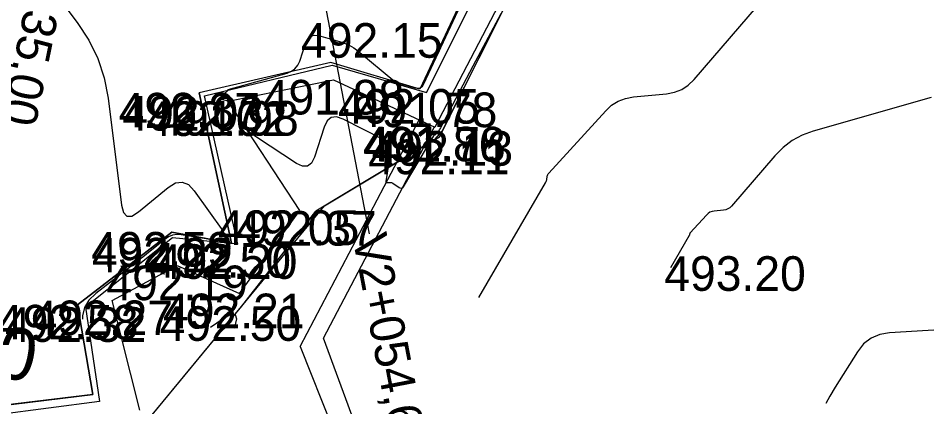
# Model space of a CAD drawing. Extents: x -636600 to -628587, y -1090963 to -1085869.
# Drawn here: x -629804.7 to -629752.2, y -1088936.8 to -1088914.3 of the extents above; entities that cross this region are included whole.
import ezdxf

# ---------------------------------------------------------------- set-up
doc = ezdxf.new("R2010")
doc.units = 0
for name, color, linetype in [('22', 7, 'Continuous'), ('60', 7, 'Continuous'), ('Ex_Major Contours', 7, 'Continuous'), ('Ex_Minor Contours', 7, 'Continuous'), ('HEKTOMETRY20', 7, 'Continuous'), ('koty_vše', 7, 'Continuous'), ('PARCELY_NÁVRH_TOKY_NÁDRŽE', 7, 'Continuous'), ('POLOMERY', 7, 'Continuous'), ('VRCHOLY', 7, 'Continuous')]:
    doc.layers.add(name, color=color, linetype=linetype)

msp = doc.modelspace()

# ---------------------------------------------------------------- linework, layer by layer
at = {"layer": '22'}
for p, q in [((-629778.153, -1088911.247), (-629781.513, -1088918.427)), ((-629780.223, -1088920.857), (-629775.803, -1088912.047)), ((-629786.676, -1088916.89), (-629794.283, -1088918.647)), ((-629781.513, -1088918.427), (-629786.676, -1088916.89)), ((-629792.413, -1088927.327), (-629794.283, -1088918.647)), ((-629780.663, -1088921.347), (-629780.223, -1088920.857)), ((-629780.663, -1088921.347), (-629787.543, -1088925.477)), ((-629791.823, -1088930.977), (-629787.543, -1088925.477)), ((-629801.323, -1088930.897), (-629795.863, -1088926.687)), ((-629795.863, -1088926.687), (-629792.413, -1088927.327)), ((-629800.433, -1088936.087), (-629801.323, -1088930.897)), ((-629796.993, -1088937.247), (-629791.823, -1088930.977)), ((-629816.253, -1088937.977), (-629800.433, -1088936.087))]:
    msp.add_line(p, q, dxfattribs=at)
at = {"layer": '60'}
for p, q in [((-629781.133, -1088918.627), (-629777.293, -1088910.967)), ((-629776.183, -1088912.037), (-629780.653, -1088920.627)), ((-629793.983, -1088918.827), (-629786.585, -1088917.04)), ((-629786.585, -1088917.04), (-629781.133, -1088918.627)), ((-629792.613, -1088919.117), (-629786.523, -1088917.897)), ((-629786.523, -1088917.897), (-629780.653, -1088920.627)), ((-629792.043, -1088927.397), (-629793.983, -1088918.827)), ((-629788.463, -1088925.437), (-629792.613, -1088919.117)), ((-629788.441, -1088933.31), (-629781.554, -1088920.208)), ((-629787.097, -1088932.827), (-629780.673, -1088920.607)), ((-629791.953, -1088930.247), (-629788.463, -1088925.437)), ((-629795.833, -1088927.027), (-629800.863, -1088931.037)), ((-629792.043, -1088927.397), (-629795.833, -1088927.027)), ((-629799.323, -1088930.647), (-629795.553, -1088928.627)), ((-629795.553, -1088928.627), (-629791.953, -1088930.247)), ((-629800.863, -1088931.037), (-629800.053, -1088936.487)), ((-629797.723, -1088936.977), (-629799.323, -1088930.647)), ((-629779.613, -1088952.957), (-629787.097, -1088932.827)), ((-629788.441, -1088933.31), (-629780.723, -1088952.747)), ((-629800.053, -1088936.487), (-629816.103, -1088938.577))]:
    msp.add_line(p, q, dxfattribs=at)
at = {"layer": 'Ex_Major Contours'}
for points in [[(-629806.551, -1088907.676), (-629801.33, -1088914.588), (-629800.667, -1088915.592), (-629800.15, -1088916.655), (-629799.778, -1088917.778), (-629799.553, -1088918.96), (-629798.779, -1088925.128), (-629798.665, -1088925.566), (-629798.462, -1088925.777), (-629798.168, -1088925.763), (-629797.785, -1088925.522), (-629796.073, -1088924.106), (-629795.658, -1088923.852), (-629795.269, -1088923.801), (-629794.907, -1088923.951), (-629794.571, -1088924.302), (-629792.919, -1088926.617), (-629792.752, -1088926.919), (-629792.755, -1088927.114), (-629792.929, -1088927.204), (-629793.274, -1088927.187), (-629795.322, -1088926.856), (-629795.582, -1088926.839), (-629795.827, -1088926.876), (-629796.058, -1088926.967), (-629796.274, -1088927.111), (-629797.111, -1088927.795), (-629797.321, -1088927.965), (-629797.532, -1088928.134), (-629797.745, -1088928.3), (-629797.958, -1088928.466), (-629800.268, -1088930.239), (-629800.658, -1088930.617), (-629800.912, -1088931.049), (-629801.031, -1088931.537), (-629801.026, -1088931.719)], [(-629778.111, -1088930.47), (-629774.256, -1088923.852), (-629774.232, -1088923.807), (-629774.213, -1088923.761), (-629774.198, -1088923.713), (-629774.187, -1088923.664), (-629774.151, -1088923.463), (-629774.139, -1088923.415), (-629774.121, -1088923.369), (-629774.096, -1088923.327), (-629774.065, -1088923.288), (-629770.773, -1088919.682), (-629770.429, -1088919.365), (-629770.047, -1088919.126), (-629769.626, -1088918.964), (-629769.167, -1088918.88), (-629767.251, -1088918.697), (-629766.793, -1088918.611), (-629766.376, -1088918.446), (-629766, -1088918.201), (-629765.665, -1088917.876), (-629759.889, -1088911.168)], [(-629793.618, -1088932.182), (-629792.891, -1088931.694), (-629792.449, -1088931.456), (-629792.192, -1088931.461), (-629792.119, -1088931.708), (-629792.231, -1088932.196), (-629792.255, -1088932.267)]]:
    msp.add_lwpolyline(points, dxfattribs=at)
at = {"layer": 'Ex_Minor Contours'}
for points in [[(-629776.832, -1088914.075), (-629778.451, -1088917.109), (-629778.646, -1088917.474), (-629778.84, -1088917.84), (-629779.033, -1088918.206), (-629779.226, -1088918.572), (-629780.332, -1088920.675), (-629780.359, -1088920.722), (-629780.387, -1088920.768), (-629780.418, -1088920.812), (-629780.452, -1088920.855), (-629780.646, -1088921.091), (-629780.652, -1088921.096), (-629780.657, -1088921.098), (-629780.66, -1088921.094), (-629780.662, -1088921.086), (-629780.667, -1088921.045), (-629780.669, -1088921.037), (-629780.671, -1088921.034), (-629780.675, -1088921.036), (-629780.68, -1088921.042), (-629782.487, -1088924.077), (-629782.534, -1088924.136), (-629782.589, -1088924.164), (-629782.65, -1088924.161), (-629782.718, -1088924.126), (-629783.076, -1088923.876), (-629783.111, -1088923.856), (-629783.148, -1088923.842), (-629783.186, -1088923.836), (-629783.227, -1088923.836), (-629783.391, -1088923.852), (-629783.426, -1088923.85), (-629783.45, -1088923.837), (-629783.462, -1088923.813), (-629783.462, -1088923.778), (-629783.227, -1088922.171), (-629783.223, -1088921.908), (-629783.292, -1088921.684), (-629783.435, -1088921.497), (-629783.652, -1088921.349), (-629785.962, -1088920.168), (-629786.334, -1088920.04), (-629786.64, -1088920.073), (-629786.88, -1088920.266), (-629787.053, -1088920.62), (-629787.612, -1088922.353), (-629787.783, -1088922.701), (-629788.013, -1088922.878), (-629788.304, -1088922.886), (-629788.656, -1088922.723), (-629790.976, -1088921.216), (-629791.192, -1088921.059), (-629791.389, -1088920.884), (-629791.566, -1088920.688), (-629791.725, -1088920.474), (-629792.541, -1088919.243), (-629792.583, -1088919.19), (-629792.633, -1088919.148), (-629792.689, -1088919.116), (-629792.754, -1088919.095), (-629793.025, -1088919.032), (-629793.078, -1088919.013), (-629793.101, -1088918.985), (-629793.095, -1088918.949), (-629793.059, -1088918.906), (-629792.622, -1088918.502), (-629792.619, -1088918.499), (-629792.617, -1088918.496), (-629792.615, -1088918.492), (-629792.614, -1088918.488), (-629792.611, -1088918.471), (-629792.61, -1088918.467), (-629792.608, -1088918.464), (-629792.605, -1088918.462), (-629792.601, -1088918.46), (-629789.196, -1088917.5), (-629788.946, -1088917.399), (-629788.741, -1088917.25), (-629788.582, -1088917.052), (-629788.469, -1088916.807), (-629788.108, -1088915.729), (-629787.995, -1088915.503), (-629787.836, -1088915.362), (-629787.63, -1088915.308), (-629787.379, -1088915.34), (-629786.16, -1088915.672), (-629785.872, -1088915.766), (-629785.6, -1088915.889), (-629785.342, -1088916.041), (-629785.1, -1088916.221), (-629782.963, -1088917.988), (-629782.956, -1088917.994), (-629782.95, -1088917.999), (-629782.944, -1088918.005), (-629782.938, -1088918.011), (-629782.915, -1088918.035), (-629782.909, -1088918.04), (-629782.903, -1088918.045), (-629782.896, -1088918.048), (-629782.888, -1088918.051), (-629781.808, -1088918.359), (-629781.638, -1088918.384), (-629781.494, -1088918.352), (-629781.375, -1088918.263), (-629781.282, -1088918.119), (-629778.751, -1088912.682)], [(-629751.959, -1088918.92), (-629758.774, -1088920.861), (-629759.408, -1088921.091), (-629759.989, -1088921.403), (-629760.517, -1088921.799), (-629760.992, -1088922.278), (-629763.502, -1088925.193), (-629763.597, -1088925.285), (-629763.704, -1088925.355), (-629763.822, -1088925.402), (-629763.952, -1088925.426), (-629764.496, -1088925.478), (-629764.626, -1088925.502), (-629764.745, -1088925.548), (-629764.854, -1088925.616), (-629764.951, -1088925.705), (-629765.885, -1088926.728), (-629765.894, -1088926.739), (-629765.901, -1088926.751), (-629765.906, -1088926.764), (-629765.91, -1088926.778), (-629765.92, -1088926.835), (-629765.923, -1088926.849), (-629765.927, -1088926.863), (-629765.933, -1088926.876), (-629765.939, -1088926.888), (-629767.033, -1088928.766)], [(-629744.773, -1088931.935), (-629754.359, -1088932.508), (-629754.928, -1088932.604), (-629755.427, -1088932.819), (-629755.856, -1088933.152), (-629756.214, -1088933.604), (-629757.508, -1088935.652), (-629757.816, -1088936.171), (-629758.04, -1088936.601)]]:
    msp.add_lwpolyline(points, dxfattribs=at)
at = {"layer": 'PARCELY_NÁVRH_TOKY_NÁDRŽE'}
for points in [[(-629763.901, -1088821.004), (-629751.823, -1088825.267), (-629757.703, -1088826.487), (-629766.913, -1088841.897), (-629759.123, -1088843.227), (-629759.483, -1088850.057), (-629770.503, -1088850.597), (-629766.403, -1088875.317), (-629773.443, -1088878.857), (-629774.143, -1088886.407), (-629768.903, -1088895.987), (-629771.143, -1088907.317), (-629778.153, -1088911.247), (-629781.513, -1088918.427), (-629786.676, -1088916.89), (-629794.283, -1088918.647), (-629792.413, -1088927.327), (-629795.863, -1088926.687), (-629801.323, -1088930.897), (-629800.433, -1088936.087), (-629816.253, -1088937.977), (-629820.983, -1088944.127), (-629831.213, -1088938.517), (-629847.268, -1088950.302)], [(-629847.268, -1088965.171), (-629839.533, -1088966.497), (-629834.533, -1088964.757), (-629838.363, -1088959.617), (-629843.383, -1088950.757), (-629830.813, -1088942.557), (-629819.573, -1088947.767), (-629814.193, -1088941.637), (-629796.993, -1088937.247), (-629787.038, -1088925.174), (-629780.385, -1088921.18), (-629775.803, -1088912.047), (-629770.003, -1088908.957), (-629765.453, -1088894.847), (-629771.333, -1088885.577), (-629769.723, -1088880.857), (-629763.243, -1088878.767), (-629767.443, -1088852.547)]]:
    msp.add_lwpolyline(points, dxfattribs=at)
at = {"layer": 'VRCHOLY'}
msp.add_lwpolyline([(-629788.223, -1088907.156), (-629784.444, -1088926.796)], dxfattribs=at)

# ---------------------------------------------------------------- texts
at = {"layer": 'HEKTOMETRY20'}
msp.add_text('2+040', height=3, rotation=348.9905, dxfattribs=at).set_placement((-629815.049, -1088933.26))
at = {"layer": 'koty_vše'}
for s, p in [('492.15', (-629788.389, -1088916.617)), ('491.88', (-629790.609, -1088919.897)), ('492.05', (-629786.253, -1088920.427)), ('492.37', (-629798.936, -1088920.647)), ('492.03', (-629798.723, -1088920.827)), ('491.78', (-629785.219, -1088920.627)), ('492.02', (-629797.363, -1088921.137)), ('491.98', (-629796.707, -1088921.117)), ('491.86', (-629784.814, -1088922.607)), ('491.78', (-629784.739, -1088922.627)), ('492.13', (-629784.309, -1088922.857)), ('492.11', (-629784.513, -1088923.347)), ('492.05', (-629793.203, -1088927.437)), ('492.37', (-629792.196, -1088927.477)), ('492.59', (-629800.524, -1088928.687)), ('492.22', (-629800.486, -1088929.027)), ('492.50', (-629797.153, -1088929.327)), ('492.20', (-629796.783, -1088929.397)), ('493.20', (-629767.383, -1088930.087)), ('492.19', (-629799.647, -1088930.627)), ('492.21', (-629796.37, -1088932.247)), ('492.58', (-629805.976, -1088932.897)), ('492.32', (-629805.516, -1088933.037)), ('492.27', (-629803.976, -1088932.647)), ('492.50', (-629796.563, -1088932.977))]:
    msp.add_text(s, height=2, dxfattribs=at).set_placement(p)
at = {"layer": 'POLOMERY'}
msp.add_text('-35,00', height=2, rotation=258.3796, dxfattribs=at).set_placement((-629804.2, -1088912.862))
at = {"layer": 'VRCHOLY'}
msp.add_text('V2+054,67', height=2, rotation=280.891, dxfattribs=at).set_placement((-629785.426, -1088926.985))

doc.saveas('drawing.dxf')
